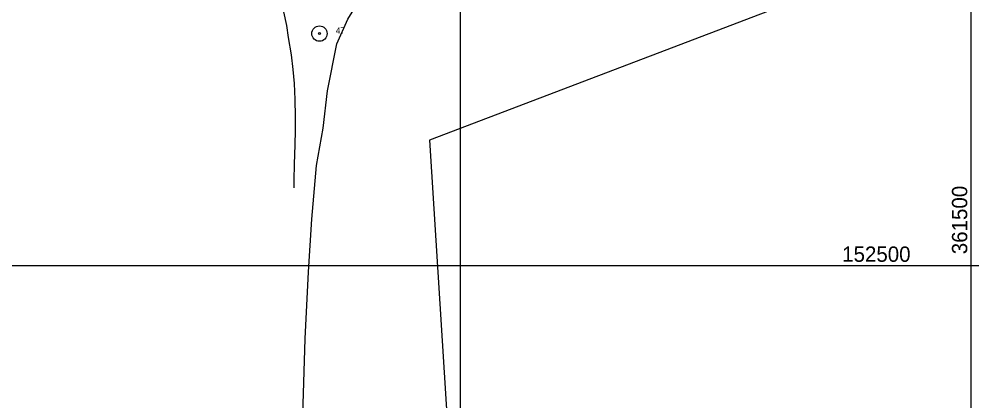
# Model space of a CAD drawing. Extents: x 353423 to 364002, y 127000 to 201942.
# Drawn here: x 360568 to 361501, y 152368 to 152741 of the extents above; entities that cross this region are included whole.
import ezdxf

# ---------------------------------------------------------------- set-up
doc = ezdxf.new("R2010")
doc.units = 0
for name, color, linetype in [('E_LAND_TreeLine', 7, 'Continuous'), ('E_MISCPROP', 7, 'Continuous'), ('E_RDWY_AsphConc', 7, 'Continuous'), ('E_RDWY_Gravel', 7, 'Continuous')]:
    doc.layers.add(name, color=color, linetype=linetype)

msp = doc.modelspace()

# ---------------------------------------------------------------- linework, layer by layer
at = {"layer": 'E_LAND_TreeLine'}
for p, q in [((361000, 152500), (361000, 155000)), ((361500, 152500), (361500, 155000)), ((361000, 150500), (361000, 153000)), ((361500, 150500), (361500, 153000)), ((359000, 152500), (361500, 152500)), ((359000, 152500), (362500, 152500))]:
    msp.add_line(p, q, dxfattribs=at)
at = {"layer": 'E_MISCPROP'}
for points in [[(360841.21, 152234.65), (360845.71, 152353.79), (360847.84, 152428.42), (360851.39, 152494.01), (360854.54, 152545.39), (360859.17, 152598.02), (360865.43, 152634.36), (360869.71, 152670.89), (360879.02, 152716.8), (360889.88, 152740.83), (360900.54, 152758.26), (360908.34, 152768.47)], [(360824.01, 152758.47), (360826.85, 152748), (360829.56, 152734.64), (360831.43, 152722.89), (360834.18, 152705.94), (360836.05, 152691.79), (360837.12, 152678.06), (360837.99, 152662.46), (360838.28, 152645.69), (360838.03, 152631.97), (360837.7, 152618.26), (360837.35, 152599.22), (360836.9, 152583.49), (360836.93, 152576.04)]]:
    msp.add_lwpolyline(points, dxfattribs=at)
at = {"layer": 'E_RDWY_AsphConc'}
for radius in [7.5, 7.5, 0.96, 0.96]:
    msp.add_circle((360861.98, 152726.82), radius, dxfattribs=at)
at = {"layer": 'E_RDWY_Gravel'}
msp.add_lwpolyline([(361459.32, 152809.18), (360969.87, 152622.67), (361071.9, 151007.16)], dxfattribs=at)

# ---------------------------------------------------------------- texts
at = {"layer": 'E_LAND_TreeLine'}
msp.add_text('  361500  ', height=15, rotation=90, dxfattribs=at).set_placement((361496.25, 152500))
msp.add_text('  152500  ', height=15, dxfattribs=at).set_placement((361362.64, 152503.75))
at = {"layer": 'E_RDWY_AsphConc'}
msp.add_text('47', height=6, dxfattribs=at).set_placement((360877.98, 152726.82))
msp.add_text('47', height=6, dxfattribs=at).set_placement((360877.98, 152726.82))

doc.saveas('drawing.dxf')
